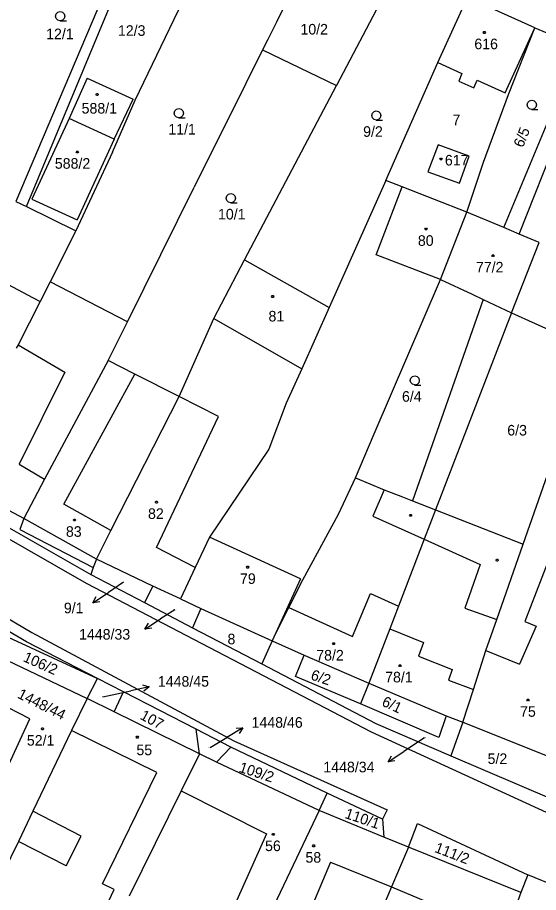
# Model space of a CAD drawing. Extents: x -580630 to -576196, y -1189024 to -1183567.
# Drawn here: x -578464.6 to -578380.9, y -1186024.3 to -1185883.6 of the extents above; entities that cross this region are included whole.
import ezdxf

# ---------------------------------------------------------------- set-up
doc = ezdxf.new("R2010")
doc.units = 0
for name, color, linetype in [('Vrstva 1', 7, 'Continuous'), ('Vrstva 16', 7, 'Continuous'), ('Vrstva 18', 7, 'Continuous'), ('Vrstva 19', 7, 'Continuous'), ('Vrstva 25', 7, 'Continuous'), ('Vrstva 4', 7, 'Continuous')]:
    doc.layers.add(name, color=color, linetype=linetype)

msp = doc.modelspace()

# ---------------------------------------------------------------- linework, layer by layer
at = {"layer": 'Vrstva 1'}
for p, q in [((-578439.44, -1185883.9), (-578433.45, -1185871.29)), ((-578402.93, -1185874.8), (-578413.36, -1185894.59)), ((-578419.89, -1185878.02), (-578422.99, -1185884.37)), ((-578450.49, -1185879.29), (-578464.87, -1185913.23)), ((-578463.18, -1185914.06), (-578448.99, -1185879.92)), ((-578397.06, -1185890.87), (-578392.29, -1185880.39)), ((-578381.47, -1185885.28), (-578391.58, -1185880.71)), ((-578445.71, -1185896.91), (-578439.44, -1185883.9)), ((-578422.99, -1185884.37), (-578424.37, -1185887.18)), ((-578386.22, -1185895.74), (-578381.47, -1185885.28)), ((-578385.68, -1185896.03), (-578381.47, -1185885.28)), ((-578381.47, -1185885.28), (-578374.4, -1185888.32)), ((-578424.37, -1185887.18), (-578425.24, -1185888.84)), ((-578386.44, -1185917.43), (-578374.4, -1185888.32)), ((-578425.24, -1185888.84), (-578427.91, -1185894.25)), ((-578425.24, -1185888.84), (-578413.36, -1185894.59)), ((-578383.98, -1185918.46), (-578372.43, -1185889.17)), ((-578405.44, -1185909.84), (-578397.06, -1185890.87)), ((-578397.06, -1185890.87), (-578393.2, -1185892.66)), ((-578393.2, -1185892.66), (-578393.68, -1185893.89)), ((-578453.41, -1185893.39), (-578456.33, -1185899.86)), ((-578453.41, -1185893.39), (-578446.05, -1185896.77)), ((-578393.68, -1185893.89), (-578391.28, -1185894.96)), ((-578391.28, -1185894.96), (-578390.73, -1185893.72)), ((-578390.73, -1185893.72), (-578386.22, -1185895.74)), ((-578427.91, -1185894.25), (-578436.23, -1185910.9)), ((-578428.13, -1185922.61), (-578413.36, -1185894.59)), ((-578449.36, -1185905.28), (-578445.71, -1185896.91)), ((-578449.06, -1185903.2), (-578446.05, -1185896.77)), ((-578389.73, -1185906.91), (-578385.68, -1185896.03)), ((-578456.33, -1185899.86), (-578462.3, -1185912.86)), ((-578449.06, -1185903.2), (-578456.33, -1185899.86)), ((-578449.06, -1185903.2), (-578455.03, -1185916.2)), ((-578449.36, -1185905.28), (-578455.23, -1185917.96)), ((-578397.03, -1185904.1), (-578398.65, -1185908.47)), ((-578392.01, -1185905.93), (-578397.03, -1185904.1)), ((-578393.59, -1185910.3), (-578392.01, -1185905.93)), ((-578392.4, -1185914.93), (-578389.73, -1185906.91)), ((-578398.65, -1185908.47), (-578393.59, -1185910.3)), ((-578446.96, -1185932.56), (-578436.23, -1185910.9)), ((-578405.44, -1185909.84), (-578414.52, -1185930.29)), ((-578406.95, -1185921.78), (-578402.82, -1185910.86)), ((-578402.82, -1185910.86), (-578405.44, -1185909.84)), ((-578392.4, -1185914.93), (-578402.82, -1185910.86)), ((-578462.3, -1185912.86), (-578455.03, -1185916.2)), ((-578463.18, -1185914.06), (-578455.23, -1185917.96)), ((-578396.62, -1185925.77), (-578392.4, -1185914.93)), ((-578386.44, -1185917.43), (-578392.4, -1185914.93)), ((-578455.23, -1185917.96), (-578459.38, -1185926.14)), ((-578380.79, -1185919.8), (-578383.98, -1185918.46)), ((-578385.21, -1185931.15), (-578380.79, -1185919.8)), ((-578396.62, -1185925.77), (-578406.95, -1185921.78)), ((-578433.09, -1185932.03), (-578428.13, -1185922.61)), ((-578428.13, -1185922.61), (-578414.52, -1185930.29)), ((-578459.38, -1185926.14), (-578460.99, -1185929.31)), ((-578446.96, -1185932.56), (-578459.38, -1185926.14)), ((-578407.28, -1185950.59), (-578396.62, -1185925.77)), ((-578396.62, -1185925.77), (-578391.57, -1185928.15)), ((-578460.99, -1185929.31), (-578464.54, -1185936.29)), ((-578389.77, -1185929), (-578401.16, -1185961.35)), ((-578391.57, -1185928.15), (-578389.77, -1185929)), ((-578389.77, -1185929), (-578385.21, -1185931.15)), ((-578414.52, -1185930.29), (-578418.9, -1185940.16)), ((-578438.63, -1185944.56), (-578433.09, -1185932.03)), ((-578433.09, -1185932.03), (-578418.9, -1185940.16)), ((-578385.21, -1185931.15), (-578397.42, -1185962.82)), ((-578385.21, -1185931.15), (-578373.97, -1185936.23)), ((-578450.07, -1185938.82), (-578446.96, -1185932.56)), ((-578464.54, -1185936.29), (-578464.82, -1185936.84)), ((-578450.07, -1185938.82), (-578460.27, -1185957.86)), ((-578445.78, -1185940.97), (-578450.07, -1185938.82)), ((-578418.9, -1185940.16), (-578421.43, -1185945.65)), ((-578438.63, -1185944.56), (-578445.78, -1185940.97)), ((-578449.64, -1185966.13), (-578438.63, -1185944.56)), ((-578421.43, -1185945.65), (-578424.22, -1185953.04)), ((-578523.02, -1185947), (-578462.31, -1185982.52)), ((-578463.2, -1185984.04), (-578523.87, -1185948.14)), ((-578410.29, -1185957.64), (-578407.28, -1185950.59)), ((-578383.35, -1185968.34), (-578377.41, -1185951.32)), ((-578424.22, -1185953.04), (-578433.76, -1185967.23)), ((-578460.27, -1185957.86), (-578463.63, -1185964.22)), ((-578413.02, -1185963.52), (-578410.29, -1185957.64)), ((-578410.29, -1185957.64), (-578405.7, -1185959.57)), ((-578477.17, -1185959.35), (-578452.84, -1185973.19)), ((-578405.7, -1185959.57), (-578402.75, -1185960.73)), ((-578453.53, -1185974.65), (-578477.7, -1185960.86)), ((-578402.75, -1185960.73), (-578401.16, -1185961.35)), ((-578463.63, -1185964.22), (-578466.72, -1185962.52)), ((-578397.42, -1185962.82), (-578399.24, -1185967.55)), ((-578397.42, -1185962.82), (-578383.35, -1185968.34)), ((-578463.63, -1185964.22), (-578464.26, -1185965.99)), ((-578418.76, -1185974.08), (-578413.02, -1185963.52)), ((-578464.26, -1185965.99), (-578452.46, -1185972.08)), ((-578451.94, -1185970.75), (-578449.64, -1185966.13)), ((-578433.76, -1185967.23), (-578436.06, -1185972.09)), ((-578399.24, -1185967.55), (-578403.38, -1185978.28)), ((-578387.59, -1185980.47), (-578383.35, -1185968.34)), ((-578451.94, -1185970.75), (-578452.46, -1185972.08)), ((-578442.88, -1185975.07), (-578451.94, -1185970.75)), ((-578452.46, -1185972.08), (-578452.84, -1185973.19)), ((-578436.06, -1185972.09), (-578438.42, -1185977.1)), ((-578452.84, -1185973.19), (-578444.2, -1185977.72)), ((-578421, -1185978.51), (-578418.76, -1185974.08)), ((-578407.71, -1185998.58), (-578453.53, -1185974.65)), ((-578442.88, -1185975.07), (-578444.2, -1185977.72)), ((-578438.42, -1185977.1), (-578442.88, -1185975.07)), ((-578438.42, -1185977.1), (-578435.15, -1185978.66)), ((-578444.2, -1185977.72), (-578436.48, -1185981.76)), ((-578423.68, -1185983.85), (-578421, -1185978.51)), ((-578403.38, -1185978.28), (-578404.79, -1185981.93)), ((-578435.15, -1185978.66), (-578436.48, -1185981.76)), ((-578435.15, -1185978.66), (-578423.68, -1185983.85)), ((-578389.33, -1185985.44), (-578387.59, -1185980.47)), ((-578462.31, -1185982.52), (-578429.83, -1185999.98)), ((-578436.48, -1185981.76), (-578425.37, -1185987.58)), ((-578404.79, -1185981.93), (-578408.17, -1185990.71)), ((-578466.13, -1185983.27), (-578451.74, -1185989.94)), ((-578451.74, -1185989.94), (-578463.2, -1185984.04)), ((-578423.68, -1185983.85), (-578425.37, -1185987.58)), ((-578423.68, -1185983.85), (-578418.55, -1185986.17)), ((-578391.34, -1185991.7), (-578389.33, -1185985.44)), ((-578467.49, -1185986.46), (-578453.45, -1185993.13)), ((-578419.93, -1185989.59), (-578418.55, -1185986.17)), ((-578418.55, -1185986.17), (-578408.17, -1185990.71)), ((-578425.37, -1185987.58), (-578407.02, -1185997.19)), ((-578409.51, -1185994.03), (-578419.93, -1185989.59)), ((-578453.45, -1185993.13), (-578451.74, -1185989.94)), ((-578447.57, -1185992.09), (-578451.74, -1185989.94)), ((-578408.17, -1185990.71), (-578409.51, -1185994.03)), ((-578408.17, -1185990.71), (-578395.74, -1185995.93)), ((-578449.11, -1185995.28), (-578447.57, -1185992.09)), ((-578435.91, -1185998.09), (-578447.57, -1185992.09)), ((-578393.02, -1185996.93), (-578391.34, -1185991.7)), ((-578453.45, -1185993.13), (-578455.93, -1185998.3)), ((-578449.11, -1185995.28), (-578453.45, -1185993.13)), ((-578396.92, -1185999.4), (-578409.51, -1185994.03)), ((-578435.39, -1186002.07), (-578449.11, -1185995.28)), ((-578395.74, -1185995.93), (-578396.92, -1185999.4)), ((-578395.74, -1185995.93), (-578393.02, -1185996.93)), ((-578430.36, -1186000.95), (-578435.91, -1185998.09)), ((-578435.39, -1186002.07), (-578435.91, -1185998.09)), ((-578407.02, -1185997.19), (-578394.98, -1186002.35)), ((-578393.02, -1185996.93), (-578394.98, -1186002.35)), ((-578393.02, -1185996.93), (-578376.93, -1186003.43)), ((-578455.93, -1185998.3), (-578462.15, -1186011.27)), ((-578369.03, -1186016.34), (-578407.71, -1185998.58)), ((-578432.63, -1186003.37), (-578430.36, -1186000.95)), ((-578414.84, -1186008.35), (-578430.36, -1186000.95)), ((-578429.83, -1185999.98), (-578405.19, -1186011.03)), ((-578435.39, -1186002.07), (-578438.31, -1186007.99)), ((-578432.63, -1186003.37), (-578435.39, -1186002.07)), ((-578394.98, -1186002.35), (-578378.8, -1186009.29)), ((-578416.16, -1186011.17), (-578432.63, -1186003.37)), ((-578438.31, -1186007.99), (-578446.67, -1186024.94)), ((-578416.16, -1186011.17), (-578414.84, -1186008.35)), ((-578405.97, -1186012.57), (-578414.84, -1186008.35)), ((-578462.15, -1186011.27), (-578464.48, -1186016.13)), ((-578416.16, -1186011.17), (-578429, -1186038.27)), ((-578405.75, -1186015.43), (-578416.16, -1186011.17)), ((-578405.19, -1186011.03), (-578405.97, -1186012.57)), ((-578405.97, -1186012.57), (-578405.75, -1186015.43)), ((-578401.78, -1186017.05), (-578400.31, -1186013.27)), ((-578400.31, -1186013.27), (-578382.62, -1186021.52)), ((-578464.48, -1186016.13), (-578466.86, -1186021.08)), ((-578401.78, -1186017.05), (-578405.75, -1186015.43)), ((-578401.78, -1186017.05), (-578404.52, -1186023.44)), ((-578383.71, -1186024.33), (-578401.78, -1186017.05)), ((-578382.62, -1186021.52), (-578383.71, -1186024.33)), ((-578361.4, -1186030.18), (-578382.62, -1186021.52)), ((-578404.52, -1186023.44), (-578411.52, -1186039.78)), ((-578383.71, -1186024.33), (-578389.49, -1186040.18))]:
    msp.add_line(p, q, dxfattribs=at)
at = {"layer": 'Vrstva 16'}
for p, q in [((-578447.56, -1185974.44), (-578450.02, -1185976.08)), ((-578452.517, -1185977.742), (-578450.02, -1185976.08)), ((-578439.31, -1185978.88), (-578441.63, -1185980.36)), ((-578444.157, -1185981.977), (-578441.63, -1185980.36)), ((-578450.88, -1185992.9), (-578446.38, -1185991.9)), ((-578443.451, -1185991.249), (-578446.38, -1185991.9)), ((-578428.387, -1185997.851), (-578430.95, -1185999.41)), ((-578433.65, -1186001.05), (-578430.95, -1185999.41)), ((-578399.19, -1185999.5), (-578402.55, -1186001.69)), ((-578405.066, -1186003.325), (-578402.55, -1186001.69))]:
    msp.add_line(p, q, dxfattribs=at)
for points in [[(-578451.408, -1185977.604), (-578452.517, -1185977.742), (-578451.962, -1185976.772)], [(-578443.045, -1185981.859), (-578444.157, -1185981.977), (-578443.584, -1185981.017)], [(-578444.536, -1185990.978), (-578443.451, -1185991.249), (-578444.319, -1185991.954)], [(-578429.501, -1185997.943), (-578428.387, -1185997.851), (-578428.982, -1185998.798)], [(-578403.955, -1186003.199), (-578405.066, -1186003.325), (-578404.499, -1186002.36)]]:
    msp.add_lwpolyline(points, dxfattribs=at)
at = {"layer": 'Vrstva 25'}
for points in [[(-578457.75, -1185884.17), (-578458.13, -1185884.07), (-578458.4, -1185883.8), (-578458.5, -1185883.43), (-578458.4, -1185883.06), (-578458.13, -1185882.79), (-578457.76, -1185882.69), (-578457.39, -1185882.79), (-578457.12, -1185883.06), (-578457.02, -1185883.44), (-578457.12, -1185883.82), (-578457.39, -1185884.09), (-578457.77, -1185884.19), (-578456.77, -1185884.19)], [(-578381.96, -1185898.41), (-578382.34, -1185898.31), (-578382.61, -1185898.04), (-578382.71, -1185897.67), (-578382.61, -1185897.3), (-578382.34, -1185897.03), (-578381.97, -1185896.93), (-578381.6, -1185897.03), (-578381.33, -1185897.3), (-578381.23, -1185897.68), (-578381.33, -1185898.06), (-578381.6, -1185898.33), (-578381.98, -1185898.43), (-578380.98, -1185898.43)], [(-578438.68, -1185899.76), (-578439.06, -1185899.66), (-578439.33, -1185899.39), (-578439.43, -1185899.02), (-578439.33, -1185898.65), (-578439.06, -1185898.38), (-578438.69, -1185898.28), (-578438.32, -1185898.38), (-578438.05, -1185898.65), (-578437.95, -1185899.03), (-578438.05, -1185899.41), (-578438.32, -1185899.68), (-578438.7, -1185899.78), (-578437.7, -1185899.78)], [(-578406.94, -1185900.13), (-578407.32, -1185900.03), (-578407.59, -1185899.76), (-578407.69, -1185899.39), (-578407.59, -1185899.02), (-578407.32, -1185898.75), (-578406.95, -1185898.65), (-578406.58, -1185898.75), (-578406.31, -1185899.02), (-578406.21, -1185899.4), (-578406.31, -1185899.78), (-578406.58, -1185900.05), (-578406.96, -1185900.15), (-578405.96, -1185900.15)], [(-578430.32, -1185913.42), (-578430.7, -1185913.32), (-578430.97, -1185913.05), (-578431.07, -1185912.68), (-578430.97, -1185912.31), (-578430.7, -1185912.04), (-578430.33, -1185911.94), (-578429.96, -1185912.04), (-578429.69, -1185912.31), (-578429.59, -1185912.69), (-578429.69, -1185913.07), (-578429.96, -1185913.34), (-578430.34, -1185913.44), (-578429.34, -1185913.44)], [(-578400.77, -1185942.73), (-578401.15, -1185942.63), (-578401.42, -1185942.36), (-578401.52, -1185941.99), (-578401.42, -1185941.62), (-578401.15, -1185941.35), (-578400.78, -1185941.25), (-578400.41, -1185941.35), (-578400.14, -1185941.62), (-578400.04, -1185942), (-578400.14, -1185942.38), (-578400.41, -1185942.65), (-578400.79, -1185942.75), (-578399.79, -1185942.75)]]:
    msp.add_lwpolyline(points, dxfattribs=at)
for points in [[(-578389.5, -1185885.89), (-578389.41, -1185886.04), (-578389.5, -1185886.19), (-578389.68, -1185886.19), (-578389.77, -1185886.04), (-578389.68, -1185885.89)], [(-578451.72, -1185895.87), (-578451.63, -1185896.02), (-578451.72, -1185896.17), (-578451.9, -1185896.17), (-578451.99, -1185896.02), (-578451.9, -1185895.87)], [(-578454.92, -1185905.11), (-578454.83, -1185905.26), (-578454.92, -1185905.41), (-578455.1, -1185905.41), (-578455.19, -1185905.26), (-578455.1, -1185905.11)], [(-578396.46, -1185906.25), (-578396.37, -1185906.4), (-578396.46, -1185906.55), (-578396.64, -1185906.55), (-578396.73, -1185906.4), (-578396.64, -1185906.25)], [(-578398.86, -1185917.51), (-578398.77, -1185917.66), (-578398.86, -1185917.81), (-578399.04, -1185917.81), (-578399.13, -1185917.66), (-578399.04, -1185917.51)], [(-578388.11, -1185921.79), (-578388.02, -1185921.94), (-578388.11, -1185922.09), (-578388.29, -1185922.09), (-578388.38, -1185921.94), (-578388.29, -1185921.79)], [(-578423.51, -1185928.35), (-578423.42, -1185928.5), (-578423.51, -1185928.65), (-578423.69, -1185928.65), (-578423.78, -1185928.5), (-578423.69, -1185928.35)], [(-578442.19, -1185961.42), (-578442.1, -1185961.57), (-578442.19, -1185961.72), (-578442.37, -1185961.72), (-578442.46, -1185961.57), (-578442.37, -1185961.42)], [(-578455.37, -1185964.3), (-578455.28, -1185964.45), (-578455.37, -1185964.6), (-578455.55, -1185964.6), (-578455.64, -1185964.45), (-578455.55, -1185964.3)], [(-578401.35, -1185963.54), (-578401.26, -1185963.69), (-578401.35, -1185963.84), (-578401.53, -1185963.84), (-578401.62, -1185963.69), (-578401.53, -1185963.54)], [(-578387.43, -1185970.76), (-578387.34, -1185970.91), (-578387.43, -1185971.06), (-578387.61, -1185971.06), (-578387.7, -1185970.91), (-578387.61, -1185970.76)], [(-578427.55, -1185971.88), (-578427.46, -1185972.03), (-578427.55, -1185972.18), (-578427.73, -1185972.18), (-578427.82, -1185972.03), (-578427.73, -1185971.88)], [(-578413.71, -1185984.19), (-578413.62, -1185984.34), (-578413.71, -1185984.49), (-578413.89, -1185984.49), (-578413.98, -1185984.34), (-578413.89, -1185984.19)], [(-578403.06, -1185987.71), (-578402.97, -1185987.86), (-578403.06, -1185988.01), (-578403.24, -1185988.01), (-578403.33, -1185987.86), (-578403.24, -1185987.71)], [(-578382.48, -1185993.24), (-578382.39, -1185993.39), (-578382.48, -1185993.54), (-578382.66, -1185993.54), (-578382.75, -1185993.39), (-578382.66, -1185993.24)], [(-578460.51, -1185997.88), (-578460.42, -1185998.03), (-578460.51, -1185998.18), (-578460.69, -1185998.18), (-578460.78, -1185998.03), (-578460.69, -1185997.88)], [(-578445.28, -1185999.22), (-578445.19, -1185999.37), (-578445.28, -1185999.52), (-578445.46, -1185999.52), (-578445.55, -1185999.37), (-578445.46, -1185999.22)], [(-578423.43, -1186014.84), (-578423.34, -1186014.99), (-578423.43, -1186015.14), (-578423.61, -1186015.14), (-578423.7, -1186014.99), (-578423.61, -1186014.84)], [(-578416.92, -1186016.7), (-578416.83, -1186016.85), (-578416.92, -1186017), (-578417.1, -1186017), (-578417.19, -1186016.85), (-578417.1, -1186016.7)]]:
    msp.add_lwpolyline(points, close=True, dxfattribs=at)
at = {"layer": 'Vrstva 4'}
for p, q in [((-578464.87, -1185913.23), (-578463.18, -1185914.06)), ((-578383.98, -1185918.46), (-578386.44, -1185917.43)), ((-578477.81, -1185920.44), (-578462.11, -1185928.72)), ((-578462.11, -1185928.72), (-578460.99, -1185929.31)), ((-578464.54, -1185936.29), (-578456.99, -1185940.68)), ((-578456.99, -1185940.68), (-578464.38, -1185955.45)), ((-578457.16, -1185961.92), (-578445.78, -1185940.97)), ((-578432.34, -1185947.81), (-578438.63, -1185944.56)), ((-578442.27, -1185968.85), (-578432.34, -1185947.81)), ((-578464.38, -1185955.45), (-578460.27, -1185957.86)), ((-578405.7, -1185959.57), (-578407.49, -1185963.85)), ((-578401.16, -1185961.35), (-578397.42, -1185962.82)), ((-578449.64, -1185966.13), (-578457.16, -1185961.92)), ((-578376.17, -1185962.78), (-578383.08, -1185980.75)), ((-578451.94, -1185970.75), (-578463.63, -1185964.22)), ((-578407.49, -1185963.85), (-578399.24, -1185967.55)), ((-578419.15, -1185973.92), (-578433.76, -1185967.23)), ((-578399.24, -1185967.55), (-578390.24, -1185971.58)), ((-578436.06, -1185972.09), (-578442.27, -1185968.85)), ((-578390.24, -1185971.58), (-578392.72, -1185978.62)), ((-578419.15, -1185973.92), (-578423.68, -1185983.85)), ((-578410.8, -1185983.18), (-578407.9, -1185976.28)), ((-578407.9, -1185976.28), (-578403.38, -1185978.28)), ((-578421, -1185978.51), (-578410.8, -1185983.18)), ((-578392.72, -1185978.62), (-578387.59, -1185980.47)), ((-578383.08, -1185980.75), (-578381.24, -1185981.54)), ((-578404.79, -1185981.93), (-578399.38, -1185984.16)), ((-578381.24, -1185981.54), (-578383.96, -1185987.61)), ((-578399.38, -1185984.16), (-578400.18, -1185986.36)), ((-578389.33, -1185985.44), (-578383.96, -1185987.61)), ((-578400.18, -1185986.36), (-578394.76, -1185988.51)), ((-578394.76, -1185988.51), (-578395.35, -1185990.22)), ((-578395.35, -1185990.22), (-578391.34, -1185991.7)), ((-578462.65, -1185996.43), (-578472.2, -1185991.53)), ((-578472.56, -1186017.93), (-578462.65, -1185996.43)), ((-578442.25, -1186005.06), (-578455.93, -1185998.3)), ((-578450.96, -1186022.96), (-578442.25, -1186005.06)), ((-578438.31, -1186007.99), (-578424.58, -1186014.92)), ((-578454.4, -1186015.26), (-578462.15, -1186011.27)), ((-578424.58, -1186014.92), (-578433.93, -1186035.72)), ((-578456.78, -1186020.06), (-578464.48, -1186016.13)), ((-578456.78, -1186020.06), (-578454.4, -1186015.26)), ((-578414.29, -1186019.45), (-578421.28, -1186035.92)), ((-578414.29, -1186019.45), (-578404.52, -1186023.44)), ((-578449.07, -1186023.87), (-578450.96, -1186022.96)), ((-578404.52, -1186023.44), (-578391.38, -1186028.92)), ((-578449.93, -1186025.68), (-578449.07, -1186023.87))]:
    msp.add_line(p, q, dxfattribs=at)

# ---------------------------------------------------------------- texts
at = {"layer": 'Vrstva 16'}
for s, p in [('9/1', (-578457.171, -1185979.44)), ('1448/33', (-578454.727, -1185983.68)), ('1448/45', (-578442.057, -1185991.25)), ('1448/46', (-578426.997, -1185997.85)), ('1448/34', (-578415.463, -1186005.02))]:
    msp.add_text(s, height=1.7, dxfattribs=at).set_placement(p)
msp.add_text('1448/44', height=1.7, rotation=333.34684, dxfattribs=at).set_placement((-578464.762, -1185992.986))
at = {"layer": 'Vrstva 18'}
for s, height, p in [('12/1', 1.7, (-578460.021, -1185887.13)), ('12/3', 1.7, (-578448.477, -1185886.59)), ('10/2', 1.7, (-578419.146, -1185886.38)), ('7', 1.7, (-578394.715, -1185900.96)), ('11/1', 1.7, (-578440.38, -1185902.46)), ('9/2', 1.7, (-578409.068, -1185902.83)), ('10/1', 1.7, (-578432.395, -1185916.12)), ('6/4', 1.7, (-578402.825, -1185945.43)), ('6/3', 1.7, (-578385.902, -1185950.86)), ('9/1', 0.1, (-578447.66, -1185974.44)), ('1448/33', 0.1, (-578439.584, -1185978.88)), ('8', 1.7, (-578430.866, -1185984.43)), ('1448/45', 0.1, (-578451.147, -1185992.9)), ('1448/34', 0.1, (-578399.459, -1185999.5)), ('1448/46', 0.1, (-578433.914, -1186001.05)), ('5/2', 1.7, (-578389.065, -1186003.68))]:
    msp.add_text(s, height=height, dxfattribs=at).set_placement(p)
for s, rotation, p in [('6/5', 68.58305, (-578383.377, -1185904.676)), ('106/2', 336.09704, (-578463.852, -1185987.109)), ('6/2', 341.59744, (-578417.609, -1185990.058)), ('6/1', 334.72194, (-578406.203, -1185994.231)), ('107', 331.39879, (-578445.058, -1185996.368)), ('109/2', 342.0558, (-578429.151, -1186004.919)), ('110/1', 341.48285, (-578412.141, -1186012.343)), ('111/2', 339.07642, (-578397.71, -1186017.801))]:
    msp.add_text(s, height=1.7, rotation=rotation, dxfattribs=at).set_placement(p)
at = {"layer": 'Vrstva 19'}
for s, p in [('616', (-578391.196, -1185888.74)), ('588/1', (-578454.316, -1185899.09)), ('588/2', (-578458.617, -1185907.96)), ('617', (-578395.926, -1185907.44)), ('80', (-578400.268, -1185920.36)), ('77/2', (-578390.937, -1185924.64)), ('81', (-578424.274, -1185932.52)), ('82', (-578443.645, -1185964.27)), ('83', (-578456.839, -1185967.15)), ('79', (-578428.865, -1185974.73)), ('78/2', (-578416.604, -1185987.04)), ('78/1', (-578405.532, -1185990.56)), ('75', (-578383.842, -1185996.09)), ('52/1', (-578463.116, -1186000.73)), ('55', (-578445.509, -1186002.27)), ('56', (-578424.832, -1186017.69)), ('58', (-578418.342, -1186019.55))]:
    msp.add_text(s, height=1.7, dxfattribs=at).set_placement(p)

doc.saveas('drawing.dxf')
